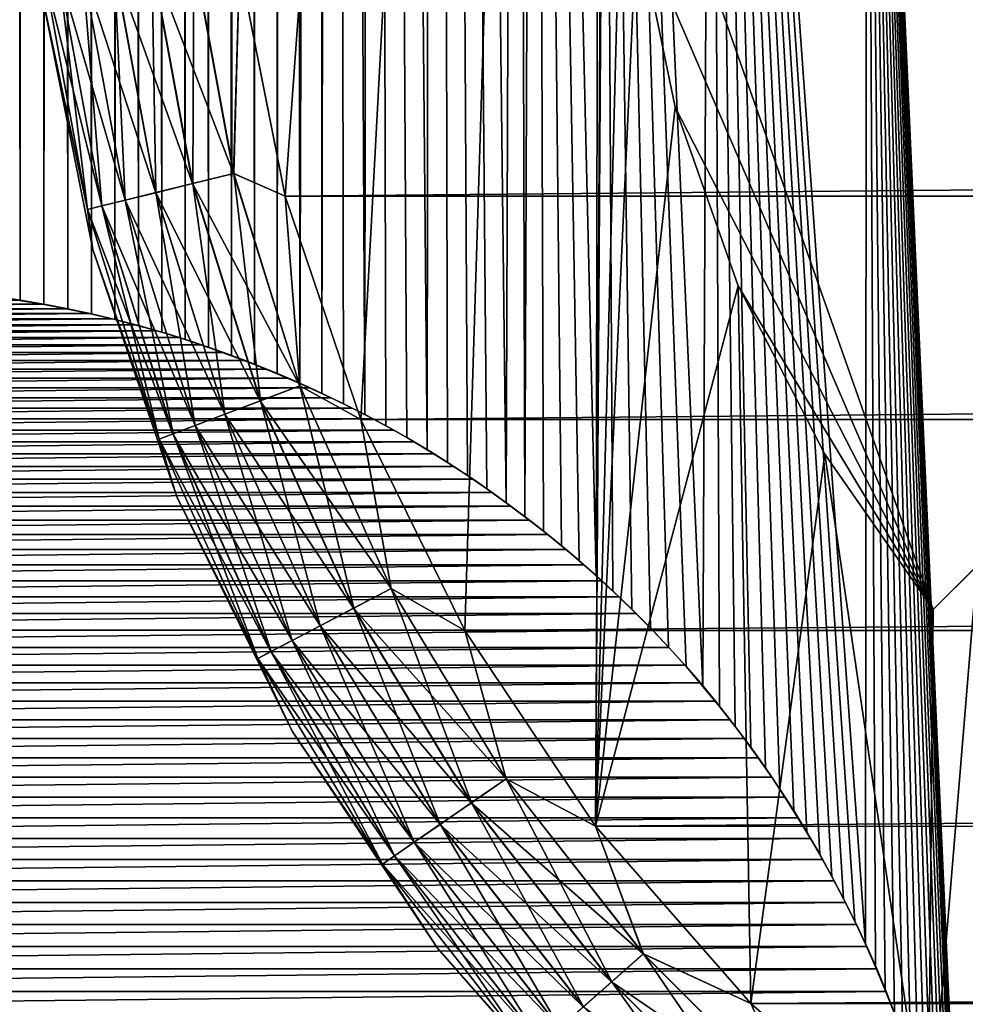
# Model space of a CAD drawing. Header units: metres. Extents: x -205 to 205, y -104 to 104.
# Tile 300 of 656: x -64.63 to -59.9, y -60.94 to -56. Entities that reach past the tile are written whole.
import ezdxf

# ---------------------------------------------------------------- set-up
doc = ezdxf.new("R2010")
doc.units = ezdxf.units.M
doc.layers.add('solid_01_2-CONSUMER_EHM_BOX_SW0001', color=7, linetype='CONTINUOUS')

msp = doc.modelspace()

# ---------------------------------------------------------------- linework, layer by layer
at = {"layer": 'solid_01_2-CONSUMER_EHM_BOX_SW0001'}
for points in [[(-200.010849, -74.958488), (-200.010773, 75.041512), (-0.010778, 75.04142)], [(-0.010849, -74.95858), (-200.010849, -74.958488), (-0.010778, 75.04142)], [(-63.227314, -57.825661, 1.5), (-63.18972, 57.924801, 1.5), (-63.302124, 57.875645, 1.5)], [(-63.130272, -24.958551, 1.5), (-63.18972, 57.924801, 1.5), (-63.227314, -57.825661, 1.5)], [(-63.339794, -57.777302, 1.5), (-63.302124, 57.875645, 1.5), (-63.41605, 57.828674, 1.5)], [(-63.339794, -57.777302, 1.5), (-63.227314, -57.825661, 1.5), (-63.302124, 57.875645, 1.5)], [(-63.453678, -57.731083, 1.5), (-63.41605, 57.828674, 1.5), (-63.531235, 57.783974, 1.5)], [(-63.453678, -57.731083, 1.5), (-63.339794, -57.777302, 1.5), (-63.41605, 57.828674, 1.5)], [(-63.568714, -57.687134, 1.5), (-63.531235, 57.783974, 1.5), (-63.64743, 57.74165, 1.5)], [(-63.568714, -57.687134, 1.5), (-63.453678, -57.731083, 1.5), (-63.531235, 57.783974, 1.5)], [(-63.684654, -57.645576, 1.5), (-63.64743, 57.74165, 1.5), (-63.764381, 57.701786, 1.5)], [(-63.684654, -57.645576, 1.5), (-63.568714, -57.687134, 1.5), (-63.64743, 57.74165, 1.5)], [(-63.91824, -57.570145, 1.5), (-63.881828, 57.664486, 1.5), (-63.999519, 57.629837, 1.5)], [(-63.91824, -57.570145, 1.5), (-63.801247, -57.606537, 1.5), (-63.881828, 57.664486, 1.5)], [(-63.801247, -57.606537, 1.5), (-63.764381, 57.701786, 1.5), (-63.881828, 57.664486, 1.5)], [(-63.801247, -57.606537, 1.5), (-63.684654, -57.645576, 1.5), (-63.764381, 57.701786, 1.5)], [(-64.035385, -57.536526, 1.5), (-63.999519, 57.629837, 1.5), (-64.117195, 57.597942, 1.5)], [(-64.035385, -57.536526, 1.5), (-63.91824, -57.570145, 1.5), (-63.999519, 57.629837, 1.5)], [(-64.269905, -57.47784, 1.5), (-64.234612, 57.56889, 1.5), (-64.352173, 57.542591, 1.5)], [(-64.269905, -57.47784, 1.5), (-64.152428, -57.505802, 1.5), (-64.234612, 57.56889, 1.5)], [(-64.152428, -57.505802, 1.5), (-64.117195, 57.597942, 1.5), (-64.234612, 57.56889, 1.5)], [(-64.152428, -57.505802, 1.5), (-64.035385, -57.536526, 1.5), (-64.117195, 57.597942, 1.5)], [(-64.507759, -57.429543, 1.5), (-64.470413, 57.518883, 1.5), (-64.589233, 57.497772, 1.5)], [(-64.507759, -57.429543, 1.5), (-64.388405, -57.452415, 1.5), (-64.470413, 57.518883, 1.5)], [(-64.388405, -57.452415, 1.5), (-64.352173, 57.542591, 1.5), (-64.470413, 57.518883, 1.5)], [(-64.388405, -57.452415, 1.5), (-64.269905, -57.47784, 1.5), (-64.352173, 57.542591, 1.5)], [(-64.748329, -57.391476, 1.5), (-64.627785, -57.409229, 1.5), (-64.708534, 57.479252, 1.5)], [(-64.627785, -57.409229, 1.5), (-64.589233, 57.497772, 1.5), (-64.708534, 57.479252, 1.5)], [(-64.627785, -57.409229, 1.5), (-64.507759, -57.429543, 1.5), (-64.589233, 57.497772, 1.5)], [(-63.227314, -57.825661, 1.5), (-63.116493, -57.876038, 1.5), (-63.130272, -24.958551, 1.5)], [(-63.064411, -25.916346, 1.5), (-63.130272, -24.958551, 1.5), (-63.116493, -57.876038, 1.5)], [(-63.064411, -25.916346, 1.5), (-63.116493, -57.876038, 1.5), (-63.007576, -57.928299, 1.5)], [(-63.064411, -25.916346, 1.5), (-63.007576, -57.928299, 1.5), (-62.900814, -57.98233, 1.5)], [(-62.872417, -26.85298, 1.5), (-63.064411, -25.916346, 1.5), (-62.900814, -57.98233, 1.5)], [(-62.872417, -26.85298, 1.5), (-62.900814, -57.98233, 1.5), (-62.795757, -58.038544, 1.5)], [(-62.872417, -26.85298, 1.5), (-62.691868, -58.097328, 1.5), (-62.58926, -58.158512, 1.5)], [(-62.556156, -27.758848, 1.5), (-62.872417, -26.85298, 1.5), (-62.58926, -58.158512, 1.5)], [(-62.872417, -26.85298, 1.5), (-62.795757, -58.038544, 1.5), (-62.691868, -58.097328, 1.5)], [(-62.556156, -27.758848, 1.5), (-62.58926, -58.158512, 1.5), (-62.48806, -58.221916, 1.5)], [(-62.556156, -27.758848, 1.5), (-62.290371, -58.35466, 1.5), (-62.194122, -58.423649, 1.5)], [(-62.141666, -43.728333, 1.5), (-62.556156, -27.758848, 1.5), (-62.194122, -58.423649, 1.5)], [(-62.556156, -27.758848, 1.5), (-62.38839, -58.287357, 1.5), (-62.290371, -58.35466, 1.5)], [(-62.556156, -27.758848, 1.5), (-62.48806, -58.221916, 1.5), (-62.38839, -58.287357, 1.5)], [(-63.299843, -56.888081, 69), (-63.528271, -55.733059, 69), (-61.602448, -33.367397, 69)], [(-62.921371, -58.006363, 69), (-63.299843, -56.888081, 69), (-61.602448, -33.367397, 69)], [(-62.400562, -59.064121, 69), (-62.921371, -58.006363, 69), (-61.602448, -33.367397, 69)], [(-61.746056, -60.044586, 69), (-62.400562, -59.064121, 69), (-61.602448, -33.367397, 69)], [(-61.746056, -60.044586, 69), (-61.602448, -33.367397, 69), (-61.602642, -36.067715, 69)], [(-61.746056, -60.044586, 69), (-61.602642, -36.067715, 69), (-61.602749, -37.567715, 69)], [(-61.746056, -60.044586, 69), (-61.602749, -37.567715, 69), (-61.60397, -54.567715, 69)], [(-62.141666, -43.728333, 1.5), (-62.194122, -58.423649, 1.5), (-62.099766, -58.494141, 1.5)], [(-62.050079, -45.791306, 1.5), (-62.141666, -43.728333, 1.5), (-62.099766, -58.494141, 1.5)], [(-61.60397, -54.567715, 72), (-45.893673, -44.798588, 72), (-60.05587, -58.958752, 72)], [(-60.05587, -58.958752, 69), (-60.05587, -58.958752, 72), (-45.893673, -44.798588, 72)], [(-60.05587, -58.958752, 69), (-45.893673, -44.798588, 72), (-59.8363, -58.739212, 69)], [(-62.050079, -45.791306, 1.5), (-62.099766, -58.494141, 1.5), (-62.007423, -58.565964, 1.5)], [(-62.050079, -45.791306, 1.5), (-61.829269, -58.712887, 1.5), (-61.743458, -58.788166, 1.5)], [(-61.72208, -47.838646, 1.5), (-62.050079, -45.791306, 1.5), (-61.743458, -58.788166, 1.5)], [(-62.050079, -45.791306, 1.5), (-61.917217, -58.638939, 1.5), (-61.829269, -58.712887, 1.5)], [(-62.050079, -45.791306, 1.5), (-62.007423, -58.565964, 1.5), (-61.917217, -58.638939, 1.5)], [(-61.72208, -47.838646, 1.5), (-61.743458, -58.788166, 1.5), (-61.65958, -58.865185, 1.5)], [(-61.72208, -47.838646, 1.5), (-61.293713, -59.244396, 1.5), (-61.20882, -59.343437, 1.5)], [(-61.167393, -49.826927, 1.5), (-61.72208, -47.838646, 1.5), (-61.20882, -59.343437, 1.5)], [(-61.72208, -47.838646, 1.5), (-61.381229, -59.146873, 1.5), (-61.293713, -59.244396, 1.5)], [(-61.72208, -47.838646, 1.5), (-61.471382, -59.051052, 1.5), (-61.381229, -59.146873, 1.5)], [(-61.72208, -47.838646, 1.5), (-61.564163, -58.957096, 1.5), (-61.471382, -59.051052, 1.5)], [(-61.72208, -47.838646, 1.5), (-61.65958, -58.865185, 1.5), (-61.564163, -58.957096, 1.5)], [(-61.167393, -49.826927, 1.5), (-61.20882, -59.343437, 1.5), (-61.126564, -59.443821, 1.5)], [(-61.167393, -49.826927, 1.5), (-60.448639, -60.520359, 1.5), (-60.395313, -60.634232, 1.5)], [(-60.388844, -51.739597, 1.5), (-61.167393, -49.826927, 1.5), (-60.395313, -60.634232, 1.5)], [(-61.167393, -49.826927, 1.5), (-60.504597, -60.407272, 1.5), (-60.448639, -60.520359, 1.5)], [(-61.167393, -49.826927, 1.5), (-60.563187, -60.295086, 1.5), (-60.504597, -60.407272, 1.5)], [(-61.167393, -49.826927, 1.5), (-60.624401, -60.183933, 1.5), (-60.563187, -60.295086, 1.5)], [(-61.167393, -49.826927, 1.5), (-60.688248, -60.073936, 1.5), (-60.624401, -60.183933, 1.5)], [(-61.167393, -49.826927, 1.5), (-60.754723, -59.965218, 1.5), (-60.688248, -60.073936, 1.5)], [(-61.167393, -49.826927, 1.5), (-60.82383, -59.857903, 1.5), (-60.754723, -59.965218, 1.5)], [(-61.167393, -49.826927, 1.5), (-60.895565, -59.752113, 1.5), (-60.82383, -59.857903, 1.5)], [(-61.167393, -49.826927, 1.5), (-60.969933, -59.647976, 1.5), (-60.895565, -59.752113, 1.5)], [(-61.167393, -49.826927, 1.5), (-61.046932, -59.545383, 1.5), (-60.969933, -59.647976, 1.5)], [(-61.167393, -49.826927, 1.5), (-61.126564, -59.443821, 1.5), (-61.046932, -59.545383, 1.5)], [(-60.388844, -51.739597, 1.5), (-60.395313, -60.634232, 1.5), (-60.344574, -60.749035, 1.5)], [(-60.388844, -51.739597, 1.5), (-59.905231, -62.575123, 1.5), (-59.897881, -62.702251, 1.5)], [(-59.397438, -53.549908, 1.5), (-60.388844, -51.739597, 1.5), (-59.897881, -62.702251, 1.5)], [(-60.388844, -51.739597, 1.5), (-59.915321, -62.448681, 1.5), (-59.905231, -62.575123, 1.5)], [(-60.388844, -51.739597, 1.5), (-59.92815, -62.322922, 1.5), (-59.915321, -62.448681, 1.5)], [(-60.388844, -51.739597, 1.5), (-59.943718, -62.197845, 1.5), (-59.92815, -62.322922, 1.5)], [(-60.388844, -51.739597, 1.5), (-59.962029, -62.073448, 1.5), (-59.943718, -62.197845, 1.5)], [(-60.388844, -51.739597, 1.5), (-59.983074, -61.949738, 1.5), (-59.962029, -62.073448, 1.5)], [(-60.388844, -51.739597, 1.5), (-60.006863, -61.82671, 1.5), (-59.983074, -61.949738, 1.5)], [(-60.388844, -51.739597, 1.5), (-60.033405, -61.704311, 1.5), (-60.006863, -61.82671, 1.5)], [(-60.388844, -51.739597, 1.5), (-60.062763, -61.582348, 1.5), (-60.033405, -61.704311, 1.5)], [(-60.388844, -51.739597, 1.5), (-60.094921, -61.460888, 1.5), (-60.062763, -61.582348, 1.5)], [(-60.388844, -51.739597, 1.5), (-60.129837, -61.340054, 1.5), (-60.094921, -61.460888, 1.5)], [(-60.388844, -51.739597, 1.5), (-60.167473, -61.219948, 1.5), (-60.129837, -61.340054, 1.5)], [(-60.388844, -51.739597, 1.5), (-60.207802, -61.100681, 1.5), (-60.167473, -61.219948, 1.5)], [(-60.388844, -51.739597, 1.5), (-60.250786, -60.982365, 1.5), (-60.207802, -61.100681, 1.5)], [(-60.388844, -51.739597, 1.5), (-60.296387, -60.865116, 1.5), (-60.250786, -60.982365, 1.5)], [(-60.388844, -51.739597, 1.5), (-60.344574, -60.749035, 1.5), (-60.296387, -60.865116, 1.5)], [(-59.397438, -53.549908, 1.5), (-59.897881, -62.702251, 1.5), (-59.893269, -62.830059, 1.5)], [(-61.746056, -60.044586, 69), (-61.60397, -54.567715, 69), (-61.539749, -55.51424, 69)], [(-61.539749, -55.51424, 72), (-61.60397, -54.567715, 72), (-60.05587, -58.958752, 72)], [(-61.746056, -60.044586, 69), (-61.539749, -55.51424, 69), (-61.348305, -56.442768, 69)], [(-61.348305, -56.442768, 72), (-61.539749, -55.51424, 72), (-60.05587, -58.958752, 72)], [(-61.539749, -55.51424, 69), (-61.539749, -55.51424, 72), (-61.348305, -56.442768, 72)], [(-61.539749, -55.51424, 69), (-61.348305, -56.442768, 72), (-61.348305, -56.442768, 69)], [(-63.969353, -55.704697, 69.099129), (-63.759327, -55.679211, 69.02507), (-63.558659, -56.774666, 69.02507)], [(-63.758244, -55.679081, 74.975174), (-63.968349, -55.704575, 74.90136), (-63.7631, -56.825043, 74.90136)], [(-63.557598, -56.774406, 74.975174), (-63.758244, -55.679081, 74.975174), (-63.7631, -56.825043, 74.90136)], [(-63.558659, -56.774666, 69.02507), (-63.759327, -55.679211, 69.02507), (-63.528271, -55.733059, 69)], [(-63.557598, -56.774406, 74.975174), (-63.528271, -55.733059, 75), (-63.758244, -55.679081, 74.975174)], [(-64.31498, -55.746639, 69.377037), (-64.157722, -55.727558, 69.218445), (-63.948326, -56.870682, 69.218445)], [(-64.156853, -55.727451, 74.782249), (-64.314285, -55.746555, 74.62384), (-64.101456, -56.908413, 74.62384)], [(-64.157722, -55.727558, 69.218445), (-63.969353, -55.704697, 69.099129), (-63.76408, -56.825283, 69.099129)], [(-63.948326, -56.870682, 69.218445), (-64.157722, -55.727558, 69.218445), (-63.76408, -56.825283, 69.099129)], [(-63.968349, -55.704575, 74.90136), (-64.156853, -55.727451, 74.782249), (-63.947472, -56.870472, 74.782249)], [(-63.947472, -56.870472, 74.782249), (-64.156853, -55.727451, 74.782249), (-64.101456, -56.908413, 74.62384)], [(-63.76408, -56.825283, 69.099129), (-63.969353, -55.704697, 69.099129), (-63.558659, -56.774666, 69.02507)], [(-63.7631, -56.825043, 74.90136), (-63.968349, -55.704575, 74.90136), (-63.947472, -56.870472, 74.782249)], [(-64.289215, -56.954678, 74.222519), (-64.506256, -55.769852, 74.222519), (-64.518509, -55.872768, 74)], [(-64.289459, -56.954739, 69.778572), (-64.518509, -55.872768, 70), (-64.5065, -55.769882, 69.778572)], [(-64.5065, -55.769882, 69.778572), (-64.43322, -55.760986, 69.566925), (-64.217781, -56.937077, 69.566925)], [(-64.289459, -56.954739, 69.778572), (-64.5065, -55.769882, 69.778572), (-64.217781, -56.937077, 69.566925)], [(-64.432739, -55.760929, 74.43409), (-64.506256, -55.769852, 74.222519), (-64.289215, -56.954678, 74.222519)], [(-64.43322, -55.760986, 69.566925), (-64.31498, -55.746639, 69.377037), (-64.102135, -56.908581, 69.377037)], [(-64.217781, -56.937077, 69.566925), (-64.43322, -55.760986, 69.566925), (-64.102135, -56.908581, 69.377037)], [(-64.314285, -55.746555, 74.62384), (-64.432739, -55.760929, 74.43409), (-64.217308, -56.936962, 74.43409)], [(-64.217308, -56.936962, 74.43409), (-64.432739, -55.760929, 74.43409), (-64.289215, -56.954678, 74.222519)], [(-64.102135, -56.908581, 69.377037), (-64.31498, -55.746639, 69.377037), (-63.948326, -56.870682, 69.218445)], [(-64.101456, -56.908413, 74.62384), (-64.314285, -55.746555, 74.62384), (-64.217308, -56.936962, 74.43409)], [(-63.558659, -56.774666, 69.02507), (-63.528271, -55.733059, 69), (-63.299843, -56.888081, 69)], [(-63.557598, -56.774406, 74.975174), (-63.299843, -56.888084, 75), (-63.528271, -55.733059, 75)], [(-63.528271, -55.733059, 75), (-63.299843, -56.888084, 75), (63.520164, -55.74218, 75)], [(-63.299843, -56.888084, 75), (63.291569, -56.897175, 75), (63.520164, -55.74218, 75)], [(-64.289215, -56.954678, 74.222519), (-64.518509, -55.872768, 74), (-64.263412, -57.155712, 74)], [(-64.263412, -57.155712, 70), (-64.263412, -57.155712, 74), (-64.518509, -55.872768, 74)], [(-64.518509, -55.872768, 70), (-64.263412, -57.155712, 70), (-64.518509, -55.872768, 74)], [(-64.289459, -56.954739, 69.778572), (-64.263412, -57.155712, 70), (-64.518509, -55.872768, 70)], [(-61.746056, -60.044586, 69), (-61.348305, -56.442768, 69), (-61.0327, -57.337952, 69)], [(-61.0327, -57.337952, 72), (-61.348305, -56.442768, 72), (-60.05587, -58.958752, 72)], [(-61.348305, -56.442768, 69), (-61.348305, -56.442768, 72), (-61.0327, -57.337952, 72)], [(-61.348305, -56.442768, 69), (-61.0327, -57.337952, 72), (-61.0327, -57.337952, 69)], [(-63.76408, -56.825283, 69.099129), (-63.558659, -56.774666, 69.02507), (-63.227413, -57.837948, 69.02507)], [(-63.557598, -56.774406, 74.975174), (-63.7631, -56.825043, 74.90136), (-63.42429, -57.912598, 74.90136)], [(-63.227413, -57.837948, 69.02507), (-63.558659, -56.774666, 69.02507), (-63.299843, -56.888081, 69)], [(-63.226387, -57.837563, 74.975174), (-63.299843, -56.888084, 75), (-63.557598, -56.774406, 74.975174)], [(-63.226387, -57.837563, 74.975174), (-63.557598, -56.774406, 74.975174), (-63.42429, -57.912598, 74.90136)], [(-63.948326, -56.870682, 69.218445), (-63.76408, -56.825283, 69.099129), (-63.425232, -57.912956, 69.099129)], [(-63.7631, -56.825043, 74.90136), (-63.947472, -56.870472, 74.782249), (-63.601841, -57.979919, 74.782249)], [(-63.425232, -57.912956, 69.099129), (-63.76408, -56.825283, 69.099129), (-63.227413, -57.837948, 69.02507)], [(-63.42429, -57.912598, 74.90136), (-63.7631, -56.825043, 74.90136), (-63.601841, -57.979919, 74.782249)], [(-64.217781, -56.937077, 69.566925), (-64.102135, -56.908581, 69.377037), (-63.750782, -58.036396, 69.377037)], [(-64.101456, -56.908413, 74.62384), (-64.217308, -56.936962, 74.43409), (-63.861698, -58.078449, 74.43409)], [(-64.102135, -56.908581, 69.377037), (-63.948326, -56.870682, 69.218445), (-63.602661, -57.980232, 69.218445)], [(-63.750782, -58.036396, 69.377037), (-64.102135, -56.908581, 69.377037), (-63.602661, -57.980232, 69.218445)], [(-63.947472, -56.870472, 74.782249), (-64.101456, -56.908413, 74.62384), (-63.75013, -58.036144, 74.62384)], [(-63.75013, -58.036144, 74.62384), (-64.101456, -56.908413, 74.62384), (-63.861698, -58.078449, 74.43409)], [(-63.602661, -57.980232, 69.218445), (-63.948326, -56.870682, 69.218445), (-63.425232, -57.912956, 69.099129)], [(-63.601841, -57.979919, 74.782249), (-63.947472, -56.870472, 74.782249), (-63.75013, -58.036144, 74.62384)], [(-63.227413, -57.837948, 69.02507), (-63.299843, -56.888081, 69), (-62.921371, -58.006363, 69)], [(-63.299843, -56.888084, 75), (-62.921368, -58.006367, 75), (63.291569, -56.897175, 75)], [(-63.226387, -57.837563, 74.975174), (-62.921368, -58.006367, 75), (-63.299843, -56.888084, 75)], [(-62.921368, -58.006367, 75), (62.912937, -58.0154, 75), (63.291569, -56.897175, 75)], [(-64.289459, -56.954739, 69.778572), (-64.217781, -56.937077, 69.566925), (-63.862152, -58.078621, 69.566925)], [(-63.931175, -58.104794, 69.778572), (-64.263412, -57.155712, 70), (-64.289459, -56.954739, 69.778572)], [(-63.931175, -58.104794, 69.778572), (-64.289459, -56.954739, 69.778572), (-63.862152, -58.078621, 69.566925)], [(-64.217308, -56.936962, 74.43409), (-64.289215, -56.954678, 74.222519), (-63.930943, -58.104706, 74.222519)], [(-63.930943, -58.104706, 74.222519), (-64.289215, -56.954678, 74.222519), (-64.263412, -57.155712, 74)], [(-63.862152, -58.078621, 69.566925), (-64.217781, -56.937077, 69.566925), (-63.750782, -58.036396, 69.377037)], [(-63.861698, -58.078449, 74.43409), (-64.217308, -56.936962, 74.43409), (-63.930943, -58.104706, 74.222519)], [(-63.930943, -58.104706, 74.222519), (-64.263412, -57.155712, 74), (-63.84304, -58.394386, 74)], [(-63.84304, -58.394386, 70), (-63.84304, -58.394386, 74), (-64.263412, -57.155712, 74)], [(-64.263412, -57.155712, 70), (-63.84304, -58.394386, 70), (-64.263412, -57.155712, 74)], [(-63.931175, -58.104794, 69.778572), (-63.84304, -58.394386, 70), (-64.263412, -57.155712, 70)], [(-60.968388, -60.931721, 69), (-61.746056, -60.044586, 69), (-61.0327, -57.337952, 69)], [(-60.599476, -58.181236, 72), (-61.0327, -57.337952, 72), (-60.05587, -58.958752, 72)], [(-61.0327, -57.337952, 69), (-61.0327, -57.337952, 72), (-60.599476, -58.181236, 72)], [(-61.0327, -57.337952, 69), (-60.599476, -58.181236, 72), (-60.599476, -58.181236, 69)], [(-60.968388, -60.931721, 69), (-61.0327, -57.337952, 69), (-60.599476, -58.181236, 69)], [(-64.630768, -57.409969, 1.571667), (-64.627785, -57.409229, 1.5), (-64.748329, -57.391476, 1.5)], [(-66.740158, -57.476349, 1.571667), (-64.397255, -57.451904, 1.571667), (-66.624428, -57.4519, 1.571667)], [(-66.740158, -57.476349, 1.571667), (-64.281525, -57.476349, 1.571667), (-64.397255, -57.451904, 1.571667)], [(-66.624428, -57.4519, 1.571667), (-64.513725, -57.429764, 1.571667), (-66.507957, -57.429764, 1.571667)], [(-66.624428, -57.4519, 1.571667), (-64.397255, -57.451904, 1.571667), (-64.513725, -57.429764, 1.571667)], [(-66.507957, -57.429764, 1.571667), (-64.513725, -57.429764, 1.571667), (-64.630768, -57.409969, 1.571667)], [(-64.630768, -57.409969, 1.571667), (-64.513725, -57.429764, 1.571667), (-64.627785, -57.409229, 1.5)], [(-64.513725, -57.429764, 1.571667), (-64.507759, -57.429543, 1.5), (-64.627785, -57.409229, 1.5)], [(-64.513725, -57.429764, 1.571667), (-64.397255, -57.451904, 1.571667), (-64.507759, -57.429543, 1.5)], [(-64.397255, -57.451904, 1.571667), (-64.388405, -57.452415, 1.5), (-64.507759, -57.429543, 1.5)], [(-64.397255, -57.451904, 1.571667), (-64.281525, -57.476349, 1.571667), (-64.388405, -57.452415, 1.5)], [(-64.281525, -57.476349, 1.571667), (-64.269905, -57.47784, 1.5), (-64.388405, -57.452415, 1.5)], [(-66.968758, -57.532059, 1.571667), (-64.166695, -57.503078, 1.571667), (-66.854988, -57.503078, 1.571667)], [(-66.968758, -57.532059, 1.571667), (-64.052917, -57.532059, 1.571667), (-64.166695, -57.503078, 1.571667)], [(-66.854988, -57.503078, 1.571667), (-64.281525, -57.476349, 1.571667), (-66.740158, -57.476349, 1.571667)], [(-66.854988, -57.503078, 1.571667), (-64.166695, -57.503078, 1.571667), (-64.281525, -57.476349, 1.571667)], [(-64.281525, -57.476349, 1.571667), (-64.166695, -57.503078, 1.571667), (-64.269905, -57.47784, 1.5)], [(-64.166695, -57.503078, 1.571667), (-64.152428, -57.505802, 1.5), (-64.269905, -57.47784, 1.5)], [(-64.166695, -57.503078, 1.571667), (-64.052917, -57.532059, 1.571667), (-64.152428, -57.505802, 1.5)], [(-64.052917, -57.532059, 1.571667), (-64.035385, -57.536526, 1.5), (-64.152428, -57.505802, 1.5)], [(-67.081314, -57.563259, 1.571667), (-64.052917, -57.532059, 1.571667), (-66.968758, -57.532059, 1.571667)], [(-67.081314, -57.563259, 1.571667), (-63.940369, -57.563259, 1.571667), (-64.052917, -57.532059, 1.571667)], [(-64.052917, -57.532059, 1.571667), (-63.940369, -57.563259, 1.571667), (-64.035385, -57.536526, 1.5)], [(-63.940369, -57.563259, 1.571667), (-63.91824, -57.570145, 1.5), (-64.035385, -57.536526, 1.5)], [(-67.302551, -57.632332, 1.571667), (-63.829197, -57.596649, 1.571667), (-67.192482, -57.596649, 1.571667)], [(-67.302551, -57.632332, 1.571667), (-63.719131, -57.632332, 1.571667), (-63.829197, -57.596649, 1.571667)], [(-67.192482, -57.596649, 1.571667), (-63.940369, -57.563259, 1.571667), (-67.081314, -57.563259, 1.571667)], [(-67.192482, -57.596649, 1.571667), (-63.829197, -57.596649, 1.571667), (-63.940369, -57.563259, 1.571667)], [(-63.940369, -57.563259, 1.571667), (-63.829197, -57.596649, 1.571667), (-63.91824, -57.570145, 1.5)], [(-63.829197, -57.596649, 1.571667), (-63.801247, -57.606537, 1.5), (-63.91824, -57.570145, 1.5)], [(-63.829197, -57.596649, 1.571667), (-63.719131, -57.632332, 1.571667), (-63.801247, -57.606537, 1.5)], [(-67.41227, -57.670532, 1.571667), (-63.719131, -57.632332, 1.571667), (-67.302551, -57.632332, 1.571667)], [(-67.41227, -57.670532, 1.571667), (-63.609413, -57.670532, 1.571667), (-63.719131, -57.632332, 1.571667)], [(-63.719131, -57.632332, 1.571667), (-63.684654, -57.645576, 1.5), (-63.801247, -57.606537, 1.5)], [(-63.719131, -57.632332, 1.571667), (-63.609413, -57.670532, 1.571667), (-63.684654, -57.645576, 1.5)], [(-63.609413, -57.670532, 1.571667), (-63.568714, -57.687134, 1.5), (-63.684654, -57.645576, 1.5)], [(-67.521553, -57.711205, 1.571667), (-63.609413, -57.670532, 1.571667), (-67.41227, -57.670532, 1.571667)], [(-67.521553, -57.711205, 1.571667), (-63.500126, -57.711205, 1.571667), (-63.609413, -57.670532, 1.571667)], [(-63.609413, -57.670532, 1.571667), (-63.500126, -57.711205, 1.571667), (-63.568714, -57.687134, 1.5)], [(-63.500126, -57.711205, 1.571667), (-63.453678, -57.731083, 1.5), (-63.568714, -57.687134, 1.5)], [(-67.630295, -57.754292, 1.571667), (-63.500126, -57.711205, 1.571667), (-67.521553, -57.711205, 1.571667)], [(-67.630295, -57.754292, 1.571667), (-63.391388, -57.754292, 1.571667), (-63.500126, -57.711205, 1.571667)], [(-63.500126, -57.711205, 1.571667), (-63.391388, -57.754292, 1.571667), (-63.453678, -57.731083, 1.5)], [(-63.391388, -57.754292, 1.571667), (-63.339794, -57.777302, 1.5), (-63.453678, -57.731083, 1.5)], [(-67.845673, -57.847496, 1.571667), (-63.283314, -57.79974, 1.571667), (-67.738373, -57.79974, 1.571667)], [(-67.845673, -57.847496, 1.571667), (-63.17601, -57.847496, 1.571667), (-63.283314, -57.79974, 1.571667)], [(-67.738373, -57.79974, 1.571667), (-63.391388, -57.754292, 1.571667), (-67.630295, -57.754292, 1.571667)], [(-67.738373, -57.79974, 1.571667), (-63.283314, -57.79974, 1.571667), (-63.391388, -57.754292, 1.571667)], [(-63.391388, -57.754292, 1.571667), (-63.283314, -57.79974, 1.571667), (-63.339794, -57.777302, 1.5)], [(-63.283314, -57.79974, 1.571667), (-63.227314, -57.825661, 1.5), (-63.339794, -57.777302, 1.5)], [(-63.283314, -57.79974, 1.571667), (-63.17601, -57.847496, 1.571667), (-63.227314, -57.825661, 1.5)], [(-67.952087, -57.897503, 1.571667), (-63.17601, -57.847496, 1.571667), (-67.845673, -57.847496, 1.571667)], [(-67.952087, -57.897503, 1.571667), (-63.069599, -57.897507, 1.571667), (-63.17601, -57.847496, 1.571667)], [(-63.425232, -57.912956, 69.099129), (-63.227413, -57.837948, 69.02507), (-62.770416, -58.85355, 69.02507)], [(-63.226387, -57.837563, 74.975174), (-63.42429, -57.912598, 74.90136), (-62.95686, -58.951385, 74.90136)], [(-62.770416, -58.85355, 69.02507), (-63.227413, -57.837948, 69.02507), (-62.921371, -58.006363, 69)], [(-63.17601, -57.847496, 1.571667), (-63.116493, -57.876038, 1.5), (-63.227314, -57.825661, 1.5)], [(-62.769447, -58.853043, 74.975174), (-62.921368, -58.006367, 75), (-63.226387, -57.837563, 74.975174)], [(-62.769447, -58.853043, 74.975174), (-63.226387, -57.837563, 74.975174), (-62.95686, -58.951385, 74.90136)], [(-63.17601, -57.847496, 1.571667), (-63.069599, -57.897507, 1.571667), (-63.116493, -57.876038, 1.5)], [(-68.057495, -57.949711, 1.571667), (-63.069599, -57.897507, 1.571667), (-67.952087, -57.897503, 1.571667)], [(-68.057495, -57.949711, 1.571667), (-62.964188, -57.949711, 1.571667), (-63.069599, -57.897507, 1.571667)], [(-63.069599, -57.897507, 1.571667), (-63.007576, -57.928299, 1.5), (-63.116493, -57.876038, 1.5)], [(-63.069599, -57.897507, 1.571667), (-62.964188, -57.949711, 1.571667), (-63.007576, -57.928299, 1.5)], [(-68.161789, -58.004059, 1.571667), (-62.964188, -57.949711, 1.571667), (-68.057495, -57.949711, 1.571667)], [(-68.161789, -58.004059, 1.571667), (-62.859894, -58.004063, 1.571667), (-62.964188, -57.949711, 1.571667)], [(-63.602661, -57.980232, 69.218445), (-63.425232, -57.912956, 69.099129), (-62.957752, -58.951855, 69.099129)], [(-63.42429, -57.912598, 74.90136), (-63.601841, -57.979919, 74.782249), (-63.125004, -59.039619, 74.782249)], [(-62.957752, -58.951855, 69.099129), (-63.425232, -57.912956, 69.099129), (-62.770416, -58.85355, 69.02507)], [(-62.95686, -58.951385, 74.90136), (-63.42429, -57.912598, 74.90136), (-63.125004, -59.039619, 74.782249)], [(-62.964188, -57.949711, 1.571667), (-62.900814, -57.98233, 1.5), (-63.007576, -57.928299, 1.5)], [(-62.964188, -57.949711, 1.571667), (-62.859894, -58.004063, 1.571667), (-62.900814, -57.98233, 1.5)], [(-63.750782, -58.036396, 69.377037), (-63.602661, -57.980232, 69.218445), (-63.125778, -59.040028, 69.218445)], [(-63.601841, -57.979919, 74.782249), (-63.75013, -58.036144, 74.62384), (-63.26543, -59.113308, 74.62384)], [(-63.125778, -59.040028, 69.218445), (-63.602661, -57.980232, 69.218445), (-62.957752, -58.951855, 69.099129)], [(-63.125004, -59.039619, 74.782249), (-63.601841, -57.979919, 74.782249), (-63.26543, -59.113308, 74.62384)], [(-62.859894, -58.004063, 1.571667), (-62.795757, -58.038544, 1.5), (-62.900814, -57.98233, 1.5)], [(-68.264847, -58.060497, 1.571667), (-62.859894, -58.004063, 1.571667), (-68.161789, -58.004059, 1.571667)], [(-68.264847, -58.060497, 1.571667), (-62.756832, -58.060501, 1.571667), (-62.859894, -58.004063, 1.571667)], [(-63.862152, -58.078621, 69.566925), (-63.750782, -58.036396, 69.377037), (-63.266048, -59.113632, 69.377037)], [(-63.75013, -58.036144, 74.62384), (-63.861698, -58.078449, 74.43409), (-63.371086, -59.168751, 74.43409)], [(-63.266048, -59.113632, 69.377037), (-63.750782, -58.036396, 69.377037), (-63.125778, -59.040028, 69.218445)], [(-63.26543, -59.113308, 74.62384), (-63.75013, -58.036144, 74.62384), (-63.371086, -59.168751, 74.43409)], [(-62.770416, -58.85355, 69.02507), (-62.921371, -58.006363, 69), (-62.400562, -59.064121, 69)], [(-62.921368, -58.006367, 75), (-62.400558, -59.064125, 75), (62.912937, -58.0154, 75)], [(-62.769447, -58.853043, 74.975174), (-62.400558, -59.064125, 75), (-62.921368, -58.006367, 75)], [(-62.859894, -58.004063, 1.571667), (-62.756832, -58.060501, 1.571667), (-62.795757, -58.038544, 1.5)], [(-62.756832, -58.060501, 1.571667), (-62.691868, -58.097328, 1.5), (-62.795757, -58.038544, 1.5)], [(-62.400558, -59.064125, 75), (62.391975, -59.073086, 75), (62.912937, -58.0154, 75)], [(-68.366562, -58.118969, 1.571667), (-62.756832, -58.060501, 1.571667), (-68.264847, -58.060497, 1.571667)], [(-68.366562, -58.118969, 1.571667), (-62.655117, -58.118973, 1.571667), (-62.756832, -58.060501, 1.571667)], [(-63.931175, -58.104794, 69.778572), (-63.862152, -58.078621, 69.566925), (-63.371517, -59.16898, 69.566925)], [(-63.861698, -58.078449, 74.43409), (-63.930943, -58.104706, 74.222519), (-63.436665, -59.203163, 74.222519)], [(-63.371517, -59.16898, 69.566925), (-63.862152, -58.078621, 69.566925), (-63.266048, -59.113632, 69.377037)], [(-63.371086, -59.168751, 74.43409), (-63.861698, -58.078449, 74.43409), (-63.436665, -59.203163, 74.222519)], [(-62.756832, -58.060501, 1.571667), (-62.655117, -58.118973, 1.571667), (-62.691868, -58.097328, 1.5)], [(-62.655117, -58.118973, 1.571667), (-62.58926, -58.158512, 1.5), (-62.691868, -58.097328, 1.5)], [(-68.46682, -58.17942, 1.571667), (-62.655117, -58.118973, 1.571667), (-68.366562, -58.118969, 1.571667)], [(-68.46682, -58.17942, 1.571667), (-62.554859, -58.179424, 1.571667), (-62.655117, -58.118973, 1.571667)], [(-63.436882, -59.203278, 69.778572), (-63.84304, -58.394386, 70), (-63.931175, -58.104794, 69.778572)], [(-63.436882, -59.203278, 69.778572), (-63.931175, -58.104794, 69.778572), (-63.371517, -59.16898, 69.566925)], [(-63.436665, -59.203163, 74.222519), (-63.930943, -58.104706, 74.222519), (-63.84304, -58.394386, 74)], [(-62.655117, -58.118973, 1.571667), (-62.554859, -58.179424, 1.571667), (-62.58926, -58.158512, 1.5)], [(-68.565506, -58.241795, 1.571667), (-62.554859, -58.179424, 1.571667), (-68.46682, -58.17942, 1.571667)], [(-68.565506, -58.241795, 1.571667), (-62.456177, -58.241798, 1.571667), (-62.554859, -58.179424, 1.571667)], [(-62.554859, -58.179424, 1.571667), (-62.48806, -58.221916, 1.5), (-62.58926, -58.158512, 1.5)], [(-62.554859, -58.179424, 1.571667), (-62.456177, -58.241798, 1.571667), (-62.48806, -58.221916, 1.5)], [(-60.081367, -61.709515, 69), (-60.968388, -60.931721, 69), (-60.599476, -58.181236, 69)], [(-60.599476, -58.181236, 69), (-60.599476, -58.181236, 72), (-60.05587, -58.958752, 72)], [(-60.599476, -58.181236, 69), (-60.05587, -58.958752, 72), (-60.05587, -58.958752, 69)], [(-60.081367, -61.709515, 69), (-60.599476, -58.181236, 69), (-60.05587, -58.958752, 69)], [(-68.662506, -58.306042, 1.571667), (-62.456177, -58.241798, 1.571667), (-68.565506, -58.241795, 1.571667)], [(-68.662506, -58.306042, 1.571667), (-62.359177, -58.306046, 1.571667), (-62.456177, -58.241798, 1.571667)], [(-62.456177, -58.241798, 1.571667), (-62.38839, -58.287357, 1.5), (-62.48806, -58.221916, 1.5)], [(-62.456177, -58.241798, 1.571667), (-62.359177, -58.306046, 1.571667), (-62.38839, -58.287357, 1.5)], [(-62.359177, -58.306046, 1.571667), (-62.290371, -58.35466, 1.5), (-62.38839, -58.287357, 1.5)], [(-68.757706, -58.372108, 1.571667), (-62.359177, -58.306046, 1.571667), (-68.662506, -58.306042, 1.571667)], [(-68.757706, -58.372108, 1.571667), (-62.263973, -58.372112, 1.571667), (-62.359177, -58.306046, 1.571667)], [(-62.359177, -58.306046, 1.571667), (-62.263973, -58.372112, 1.571667), (-62.290371, -58.35466, 1.5)], [(-68.851654, -58.440289, 1.571667), (-62.263973, -58.372112, 1.571667), (-68.757706, -58.372108, 1.571667)], [(-68.851654, -58.440289, 1.571667), (-62.170029, -58.440292, 1.571667), (-62.263973, -58.372112, 1.571667)], [(-62.263973, -58.372112, 1.571667), (-62.194122, -58.423649, 1.5), (-62.290371, -58.35466, 1.5)], [(-62.263973, -58.372112, 1.571667), (-62.170029, -58.440292, 1.571667), (-62.194122, -58.423649, 1.5)], [(-68.944672, -58.510765, 1.571667), (-62.170029, -58.440292, 1.571667), (-68.851654, -58.440289, 1.571667)], [(-68.944672, -58.510765, 1.571667), (-62.077007, -58.510769, 1.571667), (-62.170029, -58.440292, 1.571667)], [(-63.436665, -59.203163, 74.222519), (-63.84304, -58.394386, 74), (-63.264584, -59.567596, 74)], [(-63.264584, -59.567596, 70), (-63.264584, -59.567596, 74), (-63.84304, -58.394386, 74)], [(-63.84304, -58.394386, 70), (-63.264584, -59.567596, 70), (-63.84304, -58.394386, 74)], [(-63.436882, -59.203278, 69.778572), (-63.264584, -59.567596, 70), (-63.84304, -58.394386, 70)], [(-62.170029, -58.440292, 1.571667), (-62.099766, -58.494141, 1.5), (-62.194122, -58.423649, 1.5)], [(-62.170029, -58.440292, 1.571667), (-62.077007, -58.510769, 1.571667), (-62.099766, -58.494141, 1.5)], [(-69.036659, -58.583466, 1.571667), (-62.077007, -58.510769, 1.571667), (-68.944672, -58.510765, 1.571667)], [(-69.036659, -58.583466, 1.571667), (-61.98502, -58.583469, 1.571667), (-62.077007, -58.510769, 1.571667)], [(-62.077007, -58.510769, 1.571667), (-62.007423, -58.565964, 1.5), (-62.099766, -58.494141, 1.5)], [(-62.077007, -58.510769, 1.571667), (-61.98502, -58.583469, 1.571667), (-62.007423, -58.565964, 1.5)], [(-69.127502, -58.658321, 1.571667), (-61.98502, -58.583469, 1.571667), (-69.036659, -58.583466, 1.571667)], [(-69.127502, -58.658321, 1.571667), (-61.89418, -58.658325, 1.571667), (-61.98502, -58.583469, 1.571667)], [(-61.98502, -58.583469, 1.571667), (-61.917217, -58.638939, 1.5), (-62.007423, -58.565964, 1.5)], [(-61.98502, -58.583469, 1.571667), (-61.89418, -58.658325, 1.571667), (-61.917217, -58.638939, 1.5)], [(-61.89418, -58.658325, 1.571667), (-61.829269, -58.712887, 1.5), (-61.917217, -58.638939, 1.5)], [(-69.217087, -58.735268, 1.571667), (-61.89418, -58.658325, 1.571667), (-69.127502, -58.658321, 1.571667)], [(-69.217087, -58.735268, 1.571667), (-61.804592, -58.735271, 1.571667), (-61.89418, -58.658325, 1.571667)], [(-61.89418, -58.658325, 1.571667), (-61.804592, -58.735271, 1.571667), (-61.829269, -58.712887, 1.5)], [(-69.305305, -58.814236, 1.571667), (-61.804592, -58.735271, 1.571667), (-69.217087, -58.735268, 1.571667)], [(-69.305305, -58.814236, 1.571667), (-61.716373, -58.81424, 1.571667), (-61.804592, -58.735271, 1.571667)], [(-61.804592, -58.735271, 1.571667), (-61.743458, -58.788166, 1.5), (-61.829269, -58.712887, 1.5)], [(-61.804592, -58.735271, 1.571667), (-61.716373, -58.81424, 1.571667), (-61.743458, -58.788166, 1.5)], [(-61.716373, -58.81424, 1.571667), (-61.65958, -58.865185, 1.5), (-61.743458, -58.788166, 1.5)], [(-60.081367, -61.709515, 69), (-59.8363, -58.739212, 69), (-59.312485, -59.276058, 69)], [(-60.081367, -61.709515, 69), (-60.05587, -58.958752, 69), (-59.8363, -58.739212, 69)], [(-69.392052, -58.895153, 1.571667), (-61.716373, -58.81424, 1.571667), (-69.305305, -58.814236, 1.571667)], [(-69.392052, -58.895153, 1.571667), (-61.629635, -58.895157, 1.571667), (-61.716373, -58.81424, 1.571667)], [(-61.716373, -58.81424, 1.571667), (-61.629635, -58.895157, 1.571667), (-61.65958, -58.865185, 1.5)], [(-62.957752, -58.951855, 69.099129), (-62.770416, -58.85355, 69.02507), (-62.194332, -59.80666, 69.02507)], [(-62.769447, -58.853043, 74.975174), (-62.95686, -58.951385, 74.90136), (-62.367622, -59.926258, 74.90136)], [(-62.194332, -59.80666, 69.02507), (-62.770416, -58.85355, 69.02507), (-62.400562, -59.064121, 69)], [(-62.193432, -59.806038, 74.975174), (-62.400558, -59.064125, 75), (-62.769447, -58.853043, 74.975174)], [(-62.193432, -59.806038, 74.975174), (-62.769447, -58.853043, 74.975174), (-62.367622, -59.926258, 74.90136)], [(-61.629635, -58.895157, 1.571667), (-61.564163, -58.957096, 1.5), (-61.65958, -58.865185, 1.5)], [(-69.477203, -58.977955, 1.571667), (-61.629635, -58.895157, 1.571667), (-69.392052, -58.895153, 1.571667)], [(-69.477203, -58.977955, 1.571667), (-61.544483, -58.977959, 1.571667), (-61.629635, -58.895157, 1.571667)], [(-61.629635, -58.895157, 1.571667), (-61.544483, -58.977959, 1.571667), (-61.564163, -58.957096, 1.5)], [(-69.560654, -59.062572, 1.571667), (-61.544483, -58.977959, 1.571667), (-69.477203, -58.977955, 1.571667)], [(-69.560654, -59.062572, 1.571667), (-61.461029, -59.062576, 1.571667), (-61.544483, -58.977959, 1.571667)], [(-63.125778, -59.040028, 69.218445), (-62.957752, -58.951855, 69.099129), (-62.368454, -59.92683, 69.099129)], [(-62.95686, -58.951385, 74.90136), (-63.125004, -59.039619, 74.782249), (-62.523907, -60.034115, 74.782249)], [(-62.368454, -59.92683, 69.099129), (-62.957752, -58.951855, 69.099129), (-62.194332, -59.80666, 69.02507)], [(-62.367622, -59.926258, 74.90136), (-62.95686, -58.951385, 74.90136), (-62.523907, -60.034115, 74.782249)], [(-61.544483, -58.977959, 1.571667), (-61.471382, -59.051052, 1.5), (-61.564163, -58.957096, 1.5)], [(-61.544483, -58.977959, 1.571667), (-61.461029, -59.062576, 1.571667), (-61.471382, -59.051052, 1.5)], [(-69.642288, -59.148937, 1.571667), (-61.461029, -59.062576, 1.571667), (-69.560654, -59.062572, 1.571667)], [(-69.642288, -59.148937, 1.571667), (-61.379391, -59.148941, 1.571667), (-61.461029, -59.062576, 1.571667)], [(-63.266048, -59.113632, 69.377037), (-63.125778, -59.040028, 69.218445), (-62.524628, -60.034615, 69.218445)], [(-63.125004, -59.039619, 74.782249), (-63.26543, -59.113308, 74.62384), (-62.654427, -60.124195, 74.62384)], [(-62.524628, -60.034615, 69.218445), (-63.125778, -59.040028, 69.218445), (-62.368454, -59.92683, 69.099129)], [(-62.523907, -60.034115, 74.782249), (-63.125004, -59.039619, 74.782249), (-62.654427, -60.124195, 74.62384)], [(-62.194332, -59.80666, 69.02507), (-62.400562, -59.064121, 69), (-61.746056, -60.044586, 69)], [(-62.400558, -59.064125, 75), (-61.746052, -60.04459, 75), (62.391975, -59.073086, 75)], [(-62.193432, -59.806038, 74.975174), (-61.746052, -60.04459, 75), (-62.400558, -59.064125, 75)], [(-61.746052, -60.04459, 75), (61.737328, -60.053455, 75), (62.391975, -59.073086, 75)], [(-61.379391, -59.148941, 1.571667), (-61.381229, -59.146873, 1.5), (-61.471382, -59.051052, 1.5)], [(-61.461029, -59.062576, 1.571667), (-61.379391, -59.148941, 1.571667), (-61.471382, -59.051052, 1.5)], [(-63.371517, -59.16898, 69.566925), (-63.266048, -59.113632, 69.377037), (-62.655003, -60.124592, 69.377037)], [(-63.26543, -59.113308, 74.62384), (-63.371086, -59.168751, 74.43409), (-62.752632, -60.191967, 74.43409)], [(-62.655003, -60.124592, 69.377037), (-63.266048, -59.113632, 69.377037), (-62.524628, -60.034615, 69.218445)], [(-62.654427, -60.124195, 74.62384), (-63.26543, -59.113308, 74.62384), (-62.752632, -60.191967, 74.43409)], [(-69.722008, -59.23698, 1.571667), (-61.379391, -59.148941, 1.571667), (-69.642288, -59.148937, 1.571667)], [(-69.722008, -59.23698, 1.571667), (-61.299675, -59.236984, 1.571667), (-61.379391, -59.148941, 1.571667)], [(-63.436882, -59.203278, 69.778572), (-63.371517, -59.16898, 69.566925), (-62.753033, -60.192245, 69.566925)], [(-63.371086, -59.168751, 74.43409), (-63.436665, -59.203163, 74.222519), (-62.813583, -60.234032, 74.222519)], [(-62.753033, -60.192245, 69.566925), (-63.371517, -59.16898, 69.566925), (-62.655003, -60.124592, 69.377037)], [(-62.752632, -60.191967, 74.43409), (-63.371086, -59.168751, 74.43409), (-62.813583, -60.234032, 74.222519)], [(-61.299675, -59.236984, 1.571667), (-61.293713, -59.244396, 1.5), (-61.381229, -59.146873, 1.5)], [(-61.379391, -59.148941, 1.571667), (-61.299675, -59.236984, 1.571667), (-61.381229, -59.146873, 1.5)], [(-62.813786, -60.234173, 69.778572), (-63.264584, -59.567596, 70), (-63.436882, -59.203278, 69.778572)], [(-62.813786, -60.234173, 69.778572), (-63.436882, -59.203278, 69.778572), (-62.753033, -60.192245, 69.566925)], [(-62.813583, -60.234032, 74.222519), (-63.436665, -59.203163, 74.222519), (-63.264584, -59.567596, 74)], [(-69.79969, -59.326633, 1.571667), (-61.299675, -59.236984, 1.571667), (-69.722008, -59.23698, 1.571667)], [(-69.79969, -59.326633, 1.571667), (-61.221992, -59.326637, 1.571667), (-61.299675, -59.236984, 1.571667)], [(-61.299675, -59.236984, 1.571667), (-61.221992, -59.326637, 1.571667), (-61.293713, -59.244396, 1.5)], [(-61.221992, -59.326637, 1.571667), (-61.20882, -59.343437, 1.5), (-61.293713, -59.244396, 1.5)], [(-59.100998, -62.364162, 69), (-60.081367, -61.709515, 69), (-59.312485, -59.276058, 69)], [(-69.875229, -59.417828, 1.571667), (-61.221992, -59.326637, 1.571667), (-69.79969, -59.326633, 1.571667)], [(-69.875229, -59.417828, 1.571667), (-61.146454, -59.417831, 1.571667), (-61.221992, -59.326637, 1.571667)], [(-61.221992, -59.326637, 1.571667), (-61.146454, -59.417831, 1.571667), (-61.20882, -59.343437, 1.5)], [(-61.146454, -59.417831, 1.571667), (-61.126564, -59.443821, 1.5), (-61.20882, -59.343437, 1.5)], [(-69.948517, -59.510494, 1.571667), (-61.146454, -59.417831, 1.571667), (-69.875229, -59.417828, 1.571667)], [(-69.948517, -59.510494, 1.571667), (-61.07317, -59.510498, 1.571667), (-61.146454, -59.417831, 1.571667)], [(-61.146454, -59.417831, 1.571667), (-61.07317, -59.510498, 1.571667), (-61.126564, -59.443821, 1.5)], [(-61.07317, -59.510498, 1.571667), (-61.046932, -59.545383, 1.5), (-61.126564, -59.443821, 1.5)], [(-70.019516, -59.604637, 1.571667), (-61.07317, -59.510498, 1.571667), (-69.948517, -59.510494, 1.571667)], [(-70.019516, -59.604637, 1.571667), (-61.002167, -59.604641, 1.571667), (-61.07317, -59.510498, 1.571667)], [(-61.07317, -59.510498, 1.571667), (-61.002167, -59.604641, 1.571667), (-61.046932, -59.545383, 1.5)], [(-62.813583, -60.234032, 74.222519), (-63.264584, -59.567596, 74), (-62.537941, -60.655262, 74)], [(-62.537941, -60.655262, 70), (-62.537941, -60.655262, 74), (-63.264584, -59.567596, 74)], [(-63.264584, -59.567596, 70), (-62.537941, -60.655262, 70), (-63.264584, -59.567596, 74)], [(-62.813786, -60.234173, 69.778572), (-62.537941, -60.655262, 70), (-63.264584, -59.567596, 70)], [(-61.002167, -59.604641, 1.571667), (-60.969933, -59.647976, 1.5), (-61.046932, -59.545383, 1.5)], [(-70.088951, -59.700798, 1.571667), (-61.002167, -59.604641, 1.571667), (-70.019516, -59.604637, 1.571667)], [(-70.088951, -59.700798, 1.571667), (-60.932728, -59.700802, 1.571667), (-61.002167, -59.604641, 1.571667)], [(-61.002167, -59.604641, 1.571667), (-60.932728, -59.700802, 1.571667), (-60.969933, -59.647976, 1.5)], [(-60.932728, -59.700802, 1.571667), (-60.895565, -59.752113, 1.5), (-60.969933, -59.647976, 1.5)], [(-70.156906, -59.79903, 1.571667), (-60.932728, -59.700802, 1.571667), (-70.088951, -59.700798, 1.571667)], [(-70.156906, -59.79903, 1.571667), (-60.864777, -59.799034, 1.571667), (-60.932728, -59.700802, 1.571667)], [(-60.932728, -59.700802, 1.571667), (-60.864777, -59.799034, 1.571667), (-60.895565, -59.752113, 1.5)], [(-60.864777, -59.799034, 1.571667), (-60.82383, -59.857903, 1.5), (-60.895565, -59.752113, 1.5)], [(-70.223259, -59.899227, 1.571667), (-60.864777, -59.799034, 1.571667), (-70.156906, -59.79903, 1.571667)], [(-70.223259, -59.899227, 1.571667), (-60.798428, -59.899231, 1.571667), (-60.864777, -59.799034, 1.571667)], [(-62.368454, -59.92683, 69.099129), (-62.194332, -59.80666, 69.02507), (-61.507565, -60.683384, 69.02507)], [(-62.193432, -59.806038, 74.975174), (-62.367622, -59.926258, 74.90136), (-61.665176, -60.822994, 74.90136)], [(-61.507565, -60.683384, 69.02507), (-62.194332, -59.80666, 69.02507), (-61.746056, -60.044586, 69)], [(-61.506744, -60.682659, 74.975174), (-61.746052, -60.04459, 75), (-62.193432, -59.806038, 74.975174)], [(-61.506744, -60.682659, 74.975174), (-62.193432, -59.806038, 74.975174), (-61.665176, -60.822994, 74.90136)], [(-60.864777, -59.799034, 1.571667), (-60.798428, -59.899231, 1.571667), (-60.82383, -59.857903, 1.5)], [(-60.798428, -59.899231, 1.571667), (-60.754723, -59.965218, 1.5), (-60.82383, -59.857903, 1.5)], [(-70.287895, -60.001282, 1.571667), (-60.798428, -59.899231, 1.571667), (-70.223259, -59.899227, 1.571667)], [(-70.287895, -60.001282, 1.571667), (-60.733791, -60.001286, 1.571667), (-60.798428, -59.899231, 1.571667)], [(-60.798428, -59.899231, 1.571667), (-60.733791, -60.001286, 1.571667), (-60.754723, -59.965218, 1.5)], [(-62.524628, -60.034615, 69.218445), (-62.368454, -59.92683, 69.099129), (-61.665936, -60.823666, 69.099129)], [(-62.367622, -59.926258, 74.90136), (-62.523907, -60.034115, 74.782249), (-61.80732, -60.948906, 74.782249)], [(-61.665936, -60.823666, 69.099129), (-62.368454, -59.92683, 69.099129), (-61.507565, -60.683384, 69.02507)], [(-61.665176, -60.822994, 74.90136), (-62.367622, -59.926258, 74.90136), (-61.80732, -60.948906, 74.782249)], [(-60.733791, -60.001286, 1.571667), (-60.688248, -60.073936, 1.5), (-60.754723, -59.965218, 1.5)], [(-70.3507, -60.105087, 1.571667), (-60.733791, -60.001286, 1.571667), (-70.287895, -60.001282, 1.571667)], [(-70.3507, -60.105087, 1.571667), (-60.670986, -60.105095, 1.571667), (-60.733791, -60.001286, 1.571667)], [(-60.733791, -60.001286, 1.571667), (-60.670986, -60.105095, 1.571667), (-60.688248, -60.073936, 1.5)], [(-62.655003, -60.124592, 69.377037), (-62.524628, -60.034615, 69.218445), (-61.807976, -60.949486, 69.218445)], [(-62.523907, -60.034115, 74.782249), (-62.654427, -60.124195, 74.62384), (-61.926033, -61.054058, 74.62384)], [(-61.807976, -60.949486, 69.218445), (-62.524628, -60.034615, 69.218445), (-61.665936, -60.823666, 69.099129)], [(-61.80732, -60.948906, 74.782249), (-62.523907, -60.034115, 74.782249), (-61.926033, -61.054058, 74.62384)], [(-61.507565, -60.683384, 69.02507), (-61.746056, -60.044586, 69), (-60.968388, -60.931721, 69)], [(-61.746052, -60.04459, 75), (-60.968388, -60.931721, 75), (61.737328, -60.053455, 75)], [(-61.506744, -60.682659, 74.975174), (-60.968388, -60.931721, 75), (-61.746052, -60.04459, 75)], [(-60.968388, -60.931721, 75), (60.959534, -60.940475, 75), (61.737328, -60.053455, 75)], [(-70.411552, -60.210541, 1.571667), (-60.670986, -60.105095, 1.571667), (-70.3507, -60.105087, 1.571667)], [(-70.411552, -60.210541, 1.571667), (-60.61013, -60.210545, 1.571667), (-60.670986, -60.105095, 1.571667)], [(-60.670986, -60.105095, 1.571667), (-60.624401, -60.183933, 1.5), (-60.688248, -60.073936, 1.5)], [(-60.670986, -60.105095, 1.571667), (-60.61013, -60.210545, 1.571667), (-60.624401, -60.183933, 1.5)], [(-62.753033, -60.192245, 69.566925), (-62.655003, -60.124592, 69.377037), (-61.926556, -61.054523, 69.377037)], [(-62.654427, -60.124195, 74.62384), (-62.752632, -60.191967, 74.43409), (-62.01535, -61.133179, 74.43409)], [(-61.926556, -61.054523, 69.377037), (-62.655003, -60.124592, 69.377037), (-61.807976, -60.949486, 69.218445)], [(-61.926033, -61.054058, 74.62384), (-62.654427, -60.124195, 74.62384), (-62.01535, -61.133179, 74.43409)], [(-70.470352, -60.317535, 1.571667), (-60.61013, -60.210545, 1.571667), (-70.411552, -60.210541, 1.571667)], [(-70.470352, -60.317535, 1.571667), (-60.551334, -60.317539, 1.571667), (-60.61013, -60.210545, 1.571667)], [(-62.813786, -60.234173, 69.778572), (-62.753033, -60.192245, 69.566925), (-62.015713, -61.133499, 69.566925)], [(-62.752632, -60.191967, 74.43409), (-62.813583, -60.234032, 74.222519), (-62.070786, -61.182281, 74.222519)], [(-62.015713, -61.133499, 69.566925), (-62.753033, -60.192245, 69.566925), (-61.926556, -61.054523, 69.377037)], [(-62.01535, -61.133179, 74.43409), (-62.752632, -60.191967, 74.43409), (-62.070786, -61.182281, 74.222519)], [(-60.61013, -60.210545, 1.571667), (-60.563187, -60.295086, 1.5), (-60.624401, -60.183933, 1.5)], [(-60.61013, -60.210545, 1.571667), (-60.551334, -60.317539, 1.571667), (-60.563187, -60.295086, 1.5)], [(-62.070972, -61.182446, 69.778572), (-62.537941, -60.655262, 70), (-62.813786, -60.234173, 69.778572)], [(-62.070972, -61.182446, 69.778572), (-62.813786, -60.234173, 69.778572), (-62.015713, -61.133499, 69.566925)], [(-62.070786, -61.182281, 74.222519), (-62.813583, -60.234032, 74.222519), (-62.537941, -60.655262, 74)], [(-60.551334, -60.317539, 1.571667), (-60.504597, -60.407272, 1.5), (-60.563187, -60.295086, 1.5)], [(-70.526962, -60.425961, 1.571667), (-60.551334, -60.317539, 1.571667), (-70.470352, -60.317535, 1.571667)], [(-70.526962, -60.425961, 1.571667), (-60.494717, -60.425964, 1.571667), (-60.551334, -60.317539, 1.571667)], [(-60.551334, -60.317539, 1.571667), (-60.494717, -60.425964, 1.571667), (-60.504597, -60.407272, 1.5)], [(-60.494717, -60.425964, 1.571667), (-60.448639, -60.520359, 1.5), (-60.504597, -60.407272, 1.5)], [(-70.581291, -60.535713, 1.571667), (-60.494717, -60.425964, 1.571667), (-70.526962, -60.425961, 1.571667)], [(-70.581291, -60.535713, 1.571667), (-60.440395, -60.535721, 1.571667), (-60.494717, -60.425964, 1.571667)], [(-60.494717, -60.425964, 1.571667), (-60.440395, -60.535721, 1.571667), (-60.448639, -60.520359, 1.5)], [(-70.633202, -60.64669, 1.571667), (-60.440395, -60.535721, 1.571667), (-70.581291, -60.535713, 1.571667)], [(-70.633202, -60.64669, 1.571667), (-60.388485, -60.646694, 1.571667), (-60.440395, -60.535721, 1.571667)], [(-60.440395, -60.535721, 1.571667), (-60.395313, -60.634232, 1.5), (-60.448639, -60.520359, 1.5)], [(-60.440395, -60.535721, 1.571667), (-60.388485, -60.646694, 1.571667), (-60.395313, -60.634232, 1.5)], [(-70.682587, -60.758781, 1.571667), (-60.388485, -60.646694, 1.571667), (-70.633202, -60.64669, 1.571667)], [(-70.682587, -60.758781, 1.571667), (-60.3391, -60.758785, 1.571667), (-60.388485, -60.646694, 1.571667)], [(-62.070786, -61.182281, 74.222519), (-62.537941, -60.655262, 74), (-61.675545, -61.638779, 74)], [(-61.675545, -61.638779, 70), (-61.675545, -61.638779, 74), (-62.537941, -60.655262, 74)], [(-62.537941, -60.655262, 70), (-61.675545, -61.638779, 70), (-62.537941, -60.655262, 74)], [(-62.070972, -61.182446, 69.778572), (-61.675545, -61.638779, 70), (-62.537941, -60.655262, 70)], [(-60.388485, -60.646694, 1.571667), (-60.344574, -60.749035, 1.5), (-60.395313, -60.634232, 1.5)], [(-60.388485, -60.646694, 1.571667), (-60.3391, -60.758785, 1.571667), (-60.344574, -60.749035, 1.5)], [(-61.665936, -60.823666, 69.099129), (-61.507565, -60.683384, 69.02507), (-60.720127, -61.470932, 69.02507)], [(-61.506744, -60.682659, 74.975174), (-61.665176, -60.822994, 74.90136), (-60.859764, -61.628525, 74.90136)], [(-60.720127, -61.470932, 69.02507), (-61.507565, -60.683384, 69.02507), (-60.968388, -60.931721, 69)], [(-60.719402, -61.470116, 74.975174), (-60.968388, -60.931721, 75), (-61.506744, -60.682659, 74.975174)], [(-60.719402, -61.470116, 74.975174), (-61.506744, -60.682659, 74.975174), (-60.859764, -61.628525, 74.90136)], [(-70.729332, -60.87188, 1.571667), (-60.3391, -60.758785, 1.571667), (-70.682587, -60.758781, 1.571667)], [(-70.729332, -60.87188, 1.571667), (-60.292355, -60.871887, 1.571667), (-60.3391, -60.758785, 1.571667)], [(-60.3391, -60.758785, 1.571667), (-60.296387, -60.865116, 1.5), (-60.344574, -60.749035, 1.5)], [(-60.3391, -60.758785, 1.571667), (-60.292355, -60.871887, 1.571667), (-60.296387, -60.865116, 1.5)], [(-61.807976, -60.949486, 69.218445), (-61.665936, -60.823666, 69.099129), (-60.860432, -61.629284, 69.099129)], [(-61.665176, -60.822994, 74.90136), (-61.80732, -60.948906, 74.782249), (-60.985691, -61.770649, 74.782249)], [(-60.860432, -61.629284, 69.099129), (-61.665936, -60.823666, 69.099129), (-60.720127, -61.470932, 69.02507)], [(-60.859764, -61.628525, 74.90136), (-61.665176, -60.822994, 74.90136), (-60.985691, -61.770649, 74.782249)], [(-70.773323, -60.985886, 1.571667), (-60.292355, -60.871887, 1.571667), (-70.729332, -60.87188, 1.571667)], [(-70.773323, -60.985886, 1.571667), (-60.248363, -60.985889, 1.571667), (-60.292355, -60.871887, 1.571667)], [(-60.292355, -60.871887, 1.571667), (-60.250786, -60.982365, 1.5), (-60.296387, -60.865116, 1.5)], [(-60.292355, -60.871887, 1.571667), (-60.248363, -60.985889, 1.571667), (-60.250786, -60.982365, 1.5)], [(-60.968388, -60.931721, 75), (-60.081367, -61.709515, 75), (60.959534, -60.940475, 75)], [(-60.719402, -61.470116, 74.975174), (-60.081367, -61.709515, 75), (-60.968388, -60.931721, 75)], [(-60.720127, -61.470932, 69.02507), (-60.968388, -60.931721, 69), (-60.081367, -61.709515, 69)]]:
    msp.add_3dface(points, dxfattribs=at)

doc.saveas('drawing.dxf')
